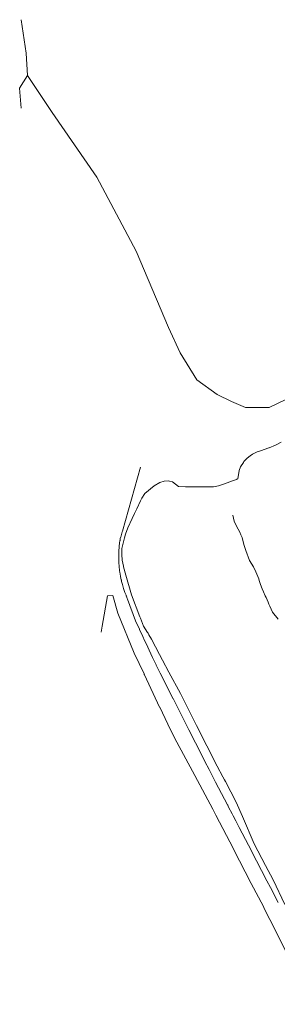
# Model space of a CAD drawing. Header units: metres. Extents: x 152391 to 157968, y 462336 to 467280.
# Tile 309 of 656: x 153356 to 153386, y 466845 to 466960. Entities that reach past the tile are written whole.
import ezdxf

# ---------------------------------------------------------------- set-up
doc = ezdxf.new("R2010")
doc.units = ezdxf.units.M
doc.header["$LTSCALE"] = 0.75
for name, color, linetype, lineweight in [('B-WE-GR-GRAS-GV', 251, 'Continuous', 13), ('B-WE-GR-GROENVOORZIENING-GV', 251, 'Continuous', 18), ('B-WE-OG-TERREIN_CULTUURSCHEIDING-GV', 251, 'Continuous', 18), ('B-WE-VH-VERHARDING_FUNDERING_ZAND-GV', 251, 'Continuous', 18)]:
    doc.layers.add(name, color=color, linetype=linetype, lineweight=lineweight)

msp = doc.modelspace()

# ---------------------------------------------------------------- linework, layer by layer
at = {"layer": 'B-WE-GR-GRAS-GV'}
for points in [[(153395.23, 466948.74), (153394.74, 466948.85), (153394.34, 466948.99), (153396.56, 466945.94), (153398.36, 466941.7), (153399.71, 466938.64), (153401.25, 466934.4), (153401.52, 466928.72), (153388.17, 466916.46), (153385.19, 466915.02), (153382.39, 466915.02), (153380.77, 466915.74), (153379.06, 466916.55), (153376.71, 466918.26), (153374.73, 466921.42), (153373.38, 466924.39), (153369.59, 466933.32), (153364.99, 466941.97), (153359.76, 466949.54), (153356.85, 466953.86), (153355.93, 466952.38), (153356.11, 466950.05)], [(153387.02, 466856.88), (153385.64, 466859.77), (153384.75, 466861.46), (153383.42, 466864), (153382.04, 466867.2), (153381.32, 466868.88), (153380.05, 466871.27), (153379.93, 466871.49), (153379.75, 466871.83), (153379.08, 466873.08), (153377.86, 466875.47), (153376.67, 466877.82), (153375.88, 466879.38), (153374.78, 466881.58), (153373.42, 466884.08), (153372.67, 466885.47), (153372.31, 466886.15), (153371.37, 466887.93), (153371.09, 466888.43), (153370.98, 466888.62), (153370.93, 466888.7), (153370.44, 466889.45), (153370.08, 466890.39), (153370.01, 466890.56), (153369.03, 466893.13), (153368.38, 466895.44), (153368.12, 466896.38), (153368.09, 466896.48), (153367.94, 466897.16), (153367.89, 466897.82), (153367.9, 466898.55), (153368.05, 466899.16), (153368.23, 466899.78), (153368.35, 466900.21), (153368.61, 466900.97), (153369.12, 466902.07), (153369.38, 466902.63), (153369.65, 466903.2), (153370.08, 466904.12), (153370.27, 466904.44), (153370.6, 466904.97), (153371.68, 466905.87), (153372.35, 466906.27), (153372.87, 466906.43), (153373.4, 466906.44), (153373.48, 466906.42), (153373.86, 466906.33), (153374.55, 466905.79), (153375.36, 466905.77), (153375.72, 466905.76), (153376.46, 466905.76), (153377.12, 466905.75), (153377.48, 466905.75), (153377.9, 466905.75), (153378.65, 466905.75), (153379.03, 466905.82), (153379.24, 466905.86), (153379.93, 466906.11), (153380.88, 466906.44), (153381.35, 466906.63), (153381.36, 466906.64), (153381.44, 466906.67), (153381.49, 466906.69), (153381.65, 466907.67), (153381.81, 466908.11), (153382.15, 466908.62), (153382.22, 466908.7), (153382.6, 466909.12), (153382.94, 466909.39), (153383.21, 466909.59), (153383.47, 466909.71), (153383.77, 466909.84), (153384.17, 466909.98), (153385.15, 466910.32), (153385.16, 466910.32), (153385.91, 466910.63), (153386.57, 466911)], [(153370.09, 466908.06), (153367.98, 466900.55), (153367.95, 466900.49), (153367.78, 466899.87), (153367.77, 466899.85), (153367.73, 466899.7), (153367.7, 466899.49), (153367.7, 466899.48), (153367.69, 466899.44), (153367.65, 466899.22), (153367.6, 466898.79), (153367.6, 466898.77), (153367.6, 466898.73), (153367.56, 466898.24), (153367.56, 466898.21), (153367.55, 466898.2), (153367.54, 466897.75), (153367.54, 466897.48), (153367.54, 466897.47), (153367.54, 466897.26), (153367.56, 466896.79), (153367.56, 466896.76), (153367.58, 466896.59), (153367.6, 466896.27), (153367.62, 466896.12), (153367.65, 466895.93), (153367.66, 466895.79), (153367.75, 466895.3), (153367.75, 466895.28), (153367.84, 466894.87), (153367.85, 466894.82), (153367.88, 466894.68), (153367.97, 466894.34), (153368.11, 466893.87), (153368.27, 466893.41), (153368.3, 466893.33), (153368.4, 466893.08), (153368.43, 466893.01), (153368.45, 466892.95), (153368.54, 466892.71), (153368.54, 466892.7), (153368.58, 466892.61), (153369.51, 466890.09), (153369.97, 466889.09), (153369.97, 466889.08), (153369.99, 466889.05), (153370.36, 466888.26), (153370.57, 466887.79), (153370.74, 466887.42), (153370.75, 466887.42), (153371.31, 466886.2), (153371.5, 466885.79), (153371.68, 466885.4), (153371.92, 466884.92), (153371.94, 466884.89), (153371.94, 466884.89), (153372.4, 466883.97), (153373.05, 466882.68), (153373.06, 466882.67), (153373.9, 466881.01), (153373.91, 466880.99), (153374.62, 466879.6), (153374.62, 466879.59), (153375.09, 466878.66), (153375.61, 466877.64), (153375.77, 466877.33), (153375.77, 466877.32), (153376.54, 466875.8), (153376.54, 466875.79), (153377.35, 466874.2), (153377.64, 466873.62), (153378.13, 466872.69), (153378.14, 466872.67), (153378.9, 466871.22), (153380.29, 466868.56), (153380.31, 466868.51), (153380.42, 466868.3), (153380.84, 466867.49), (153380.97, 466867.26), (153381.27, 466866.67), (153381.67, 466865.89), (153382.74, 466863.84), (153382.74, 466863.83), (153382.74, 466863.83), (153383.69, 466862.01), (153384.28, 466860.86), (153384.9, 466859.66), (153385.31, 466858.88), (153386.21, 466857.14)], [(153390.24, 466845.22), (153385.27, 466855.12), (153384.55, 466856.52), (153384.54, 466856.54), (153384.49, 466856.65), (153383.08, 466859.37), (153381, 466863.38), (153380.99, 466863.4), (153380.98, 466863.42), (153378.93, 466867.36), (153378.64, 466867.91), (153378.57, 466868.04), (153376.46, 466871.97), (153376.45, 466872), (153374.09, 466876.39), (153374.08, 466876.42), (153373.6, 466877.31), (153372.35, 466879.96), (153372.34, 466879.99), (153370.55, 466883.78), (153370.54, 466883.8), (153370.51, 466883.89), (153369.93, 466885.1), (153369.37, 466886.28), (153367.42, 466890.98), (153366.86, 466893.03), (153366.22, 466893), (153365.61, 466889.44), (153365.47, 466888.76)]]:
    msp.add_lwpolyline(points, dxfattribs=at)
at = {"layer": 'B-WE-GR-GROENVOORZIENING-GV'}
for points in [[(153386.57, 466911), (153385.91, 466910.63), (153385.16, 466910.32), (153385.15, 466910.32), (153384.17, 466909.98), (153383.77, 466909.84), (153383.47, 466909.71), (153383.21, 466909.59), (153382.94, 466909.39), (153382.6, 466909.12), (153382.22, 466908.7), (153382.15, 466908.62), (153381.81, 466908.11), (153381.65, 466907.67), (153381.49, 466906.69), (153381.44, 466906.67), (153381.36, 466906.64), (153381.35, 466906.63), (153380.88, 466906.44), (153379.93, 466906.11), (153379.24, 466905.86), (153379.03, 466905.82), (153378.65, 466905.75)], [(153380.93, 466902.43), (153381.06, 466901.73), (153381.36, 466901.15), (153381.73, 466900.44), (153381.87, 466900.15), (153382.02, 466899.84), (153382.14, 466899.32), (153382.26, 466898.89), (153382.42, 466898.31), (153382.42, 466898.31), (153382.87, 466897.13), (153383.34, 466896.38), (153383.62, 466895.8), (153383.95, 466895.01), (153384.02, 466894.81), (153384.17, 466894.33), (153384.36, 466893.83), (153384.49, 466893.48), (153384.71, 466893.02), (153384.82, 466892.8), (153385.05, 466892.25), (153385.14, 466892.02), (153385.24, 466891.81), (153385.58, 466891.09), (153386.24, 466890.26)]]:
    msp.add_lwpolyline(points, dxfattribs=at)
at = {"layer": 'B-WE-OG-TERREIN_CULTUURSCHEIDING-GV'}
msp.add_lwpolyline([(153356.1, 466960.4), (153356.71, 466956.5), (153356.85, 466953.86), (153359.76, 466949.54), (153364.99, 466941.97), (153369.59, 466933.32), (153373.38, 466924.39), (153374.73, 466921.42), (153376.71, 466918.26), (153379.06, 466916.55), (153380.77, 466915.74), (153382.39, 466915.02), (153385.19, 466915.02), (153388.17, 466916.46), (153401.52, 466928.72), (153401.25, 466934.4), (153399.71, 466938.64), (153398.36, 466941.7), (153396.56, 466945.94), (153394.34, 466948.99), (153394.23, 466949.09), (153393.93, 466950.05)], dxfattribs=at)
at = {"layer": 'B-WE-VH-VERHARDING_FUNDERING_ZAND-GV'}
msp.add_lwpolyline([(153386.21, 466857.14), (153385.31, 466858.88), (153384.9, 466859.66), (153384.28, 466860.86), (153383.69, 466862.01), (153382.74, 466863.83), (153382.74, 466863.83), (153382.74, 466863.84), (153381.67, 466865.89), (153381.27, 466866.67), (153380.97, 466867.26), (153380.84, 466867.49), (153380.42, 466868.3), (153380.31, 466868.51), (153380.29, 466868.56), (153378.9, 466871.22), (153378.14, 466872.67), (153378.13, 466872.69), (153377.64, 466873.62), (153377.35, 466874.2), (153376.54, 466875.79), (153376.54, 466875.8), (153375.77, 466877.32), (153375.77, 466877.33), (153375.61, 466877.64), (153375.09, 466878.66), (153374.62, 466879.59), (153374.62, 466879.6), (153373.91, 466880.99), (153373.9, 466881.01), (153373.06, 466882.67), (153373.05, 466882.68), (153372.4, 466883.97), (153371.94, 466884.89), (153371.94, 466884.89), (153371.92, 466884.92), (153371.68, 466885.4), (153371.5, 466885.79), (153371.31, 466886.2), (153370.75, 466887.42), (153370.74, 466887.42), (153370.57, 466887.79), (153370.36, 466888.26), (153369.99, 466889.05), (153369.97, 466889.08), (153369.97, 466889.09), (153369.51, 466890.09), (153368.58, 466892.61), (153368.54, 466892.7), (153368.54, 466892.71), (153368.45, 466892.95), (153368.43, 466893.01), (153368.4, 466893.08), (153368.3, 466893.33), (153368.27, 466893.41), (153368.11, 466893.87), (153367.97, 466894.34), (153367.88, 466894.68), (153367.85, 466894.82), (153367.84, 466894.87), (153367.75, 466895.28), (153367.75, 466895.3), (153367.66, 466895.79), (153367.65, 466895.93), (153367.62, 466896.12), (153367.6, 466896.27), (153367.58, 466896.59), (153367.56, 466896.76), (153367.56, 466896.79), (153367.54, 466897.26), (153367.54, 466897.47), (153367.54, 466897.48), (153367.54, 466897.75), (153367.55, 466898.2), (153367.56, 466898.21), (153367.56, 466898.24), (153367.6, 466898.73), (153367.6, 466898.77), (153367.6, 466898.79), (153367.65, 466899.22), (153367.69, 466899.44), (153367.7, 466899.48), (153367.7, 466899.49), (153367.73, 466899.7), (153367.77, 466899.85), (153367.78, 466899.87), (153367.95, 466900.49), (153367.98, 466900.55), (153370.09, 466908.06)], dxfattribs=at)

doc.saveas('drawing.dxf')
